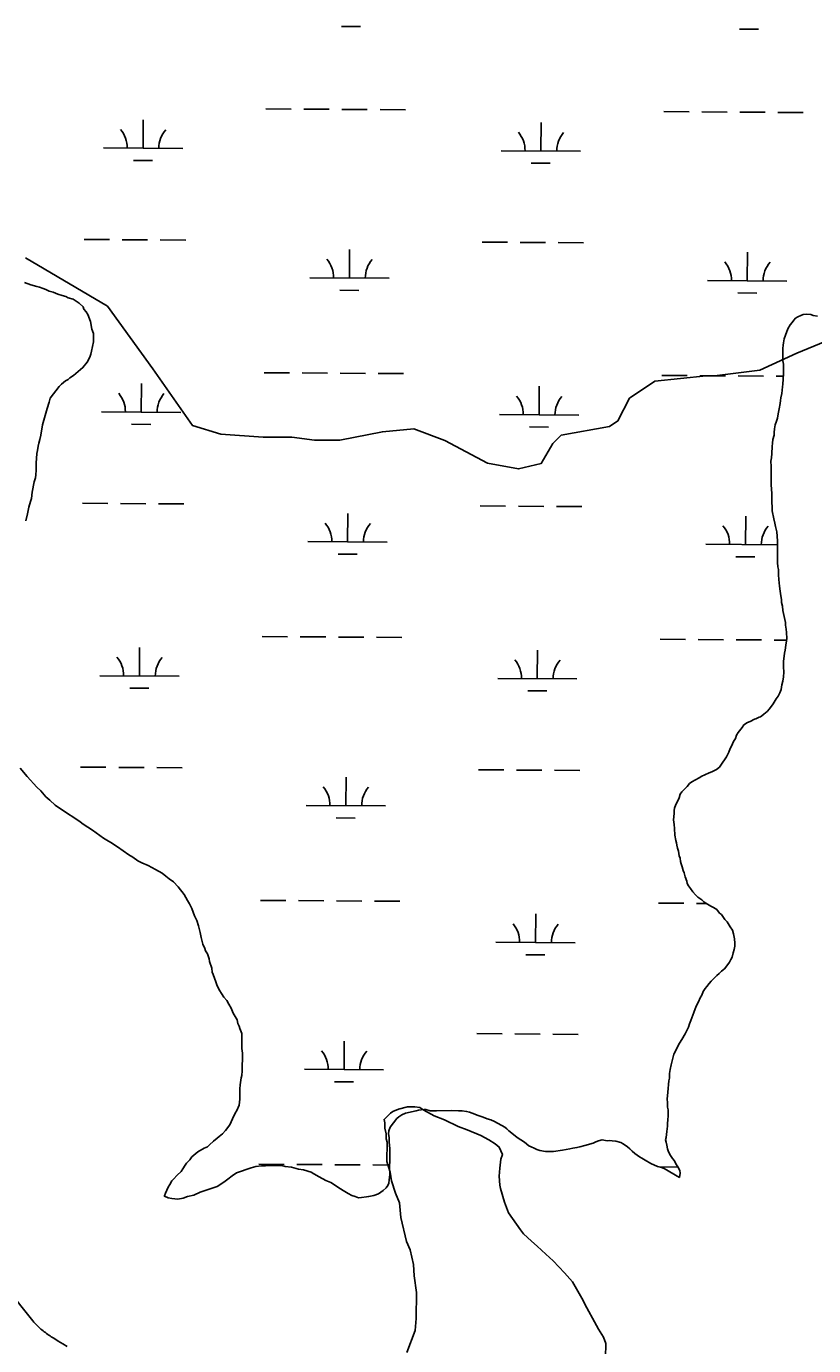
# Model space of a CAD drawing. Extents: x 3172231 to 3210228, y 940198 to 965780.
# Drawn here: x 3180147 to 3181140, y 960446 to 962109 of the extents above; entities that cross this region are included whole.
import ezdxf

# ---------------------------------------------------------------- set-up
doc = ezdxf.new("R2010")
doc.units = 0
for name, color, linetype in [('V-ROAD-CNTR', 7, 'Continuous'), ('V-SITE-VEGE', 7, 'Continuous'), ('V-TOPO-SHOR', 7, 'Continuous'), ('V-WETL-SWMP', 7, 'Continuous')]:
    doc.layers.add(name, color=color, linetype=linetype)

msp = doc.modelspace()

# ---------------------------------------------------------------- linework, layer by layer
at = {"layer": 'V-ROAD-CNTR'}
msp.add_lwpolyline([(3180122.033, 960518.651), (3180155.243, 960477.108), (3180155.243, 960477.108), (3180156.446, 960475.752), (3180157.67, 960474.421), (3180158.918, 960473.108), (3180160.187, 960471.818), (3180161.48, 960470.55), (3180162.794, 960469.307), (3180164.13, 960468.084), (3180165.486, 960466.886), (3180166.864, 960465.71), (3180168.261, 960464.559), (3180169.678, 960463.433), (3180171.115, 960462.333), (3180172.572, 960461.256), (3180174.044, 960460.205), (3180175.537, 960459.179), (3180177.046, 960458.182), (3180178.574, 960457.209), (3180180.116, 960456.263), (3180181.677, 960455.343), (3180181.695, 960455.333), (3180181.695, 960455.333), (3180187.342, 960451.727), (3180193.05, 960448.214), (3180198.813, 960444.8)], dxfattribs=at)
at = {"layer": 'V-SITE-VEGE'}
for points in [[(3180745.637, 960680.937), (3180747.73, 960687.032), (3180743.736, 960696.237), (3180738.678, 960700.358), (3180730.574, 960705.525), (3180720.428, 960710.713), (3180703.174, 960717.999), (3180692.004, 960722.175), (3180674.756, 960730.482), (3180661.556, 960735.696), (3180648.375, 960742.946), (3180643.311, 960746.051), (3180637.205, 960747.122), (3180628.037, 960747.206), (3180616.801, 960744.251), (3180609.641, 960741.259), (3180606.567, 960739.247), (3180598.343, 960731.17), (3180599.326, 960727.084), (3180599.26, 960719.953), (3180601.234, 960712.804), (3180601.179, 960706.69), (3180602.16, 960702.607), (3180601.941, 960678.154), (3180605.898, 960664.87), (3180607.833, 960653.643), (3180612.791, 960638.318), (3180617.774, 960626.044), (3180619.648, 960607.686), (3180626.505, 960577.056), (3180631.508, 960566.822), (3180635.418, 960548.448), (3180636.308, 960534.173), (3180639.174, 960512.751), (3180638.879, 960480.147), (3180637.724, 960464.875), (3180627.287, 960437.456)], [(3180877.888, 960431.126), (3180878.044, 960448.446), (3180875.06, 960456.626), (3180869.039, 960466.868), (3180864.028, 960476.084), (3180853.994, 960493.496), (3180847.992, 960505.778), (3180835.95, 960526.264), (3180825.861, 960537.562), (3180811.736, 960552.974), (3180802.639, 960561.209), (3180791.52, 960571.498), (3180784.446, 960577.675), (3180774.34, 960586.934), (3180770.309, 960592.068), (3180755.219, 960613.601), (3180750.245, 960626.89), (3180745.305, 960644.257), (3180744.324, 960648.343), (3180743.407, 960659.558), (3180744.517, 960669.738), (3180745.637, 960680.937)]]:
    msp.add_lwpolyline(points, dxfattribs=at)
at = {"layer": 'V-TOPO-SHOR'}
msp.add_lwpolyline([(3180145.977, 961817.683), (3180249.616, 961756.584), (3180306.684, 961677.705), (3180356.613, 961606.002), (3180392.376, 961595.177), (3180446.051, 961591.465), (3180481.841, 961591.377), (3180510.463, 961587.727), (3180542.674, 961587.647), (3180596.385, 961598.251), (3180635.762, 961601.733), (3180675.095, 961587.32), (3180728.709, 961558.556), (3180768.06, 961551.3), (3180796.709, 961558.387), (3180811.087, 961583.405), (3180821.85, 961594.115), (3180882.719, 961604.701), (3180893.474, 961611.833), (3180907.86, 961640.429), (3180940.124, 961661.823), (3181004.563, 961668.822), (3181015.3, 961668.795), (3181072.581, 961675.812), (3181119.16, 961697.17), (3181162.152, 961714.959)], dxfattribs=at)
at = {"layer": 'V-WETL-SWMP'}
for p, q in [((3180544.832, 962109.365), (3180568.831, 962109.201)), ((3181046.728, 962105.948), (3181070.728, 962105.785)), ((3180449.278, 962005.373), (3180481.277, 962005.155)), ((3180497.277, 962005.046), (3180529.276, 962004.828)), ((3180545.276, 962004.719), (3180577.275, 962004.502)), ((3180593.274, 962004.393), (3180625.274, 962004.175)), ((3180951.174, 962001.956), (3180983.173, 962001.739)), ((3180999.173, 962001.63), (3181031.172, 962001.412)), ((3181047.172, 962001.303), (3181079.171, 962001.085)), ((3181095.171, 962000.976), (3181127.17, 962000.758)), ((3180294.344, 961955.684), (3180294.589, 961991.683)), ((3180796.24, 961952.268), (3180796.485, 961988.267)), ((3180244.345, 961956.025), (3180344.343, 961955.344)), ((3180746.241, 961952.608), (3180846.239, 961951.927)), ((3180282.239, 961940.335), (3180306.239, 961940.172)), ((3180784.135, 961936.919), (3180808.135, 961936.755)), ((3180220.152, 961840.755), (3180252.151, 961840.537)), ((3180268.151, 961840.428), (3180300.15, 961840.21)), ((3180316.15, 961840.101), (3180348.149, 961839.883)), ((3180722.048, 961837.338), (3180754.047, 961837.12)), ((3180770.047, 961837.011), (3180802.046, 961836.794)), ((3180818.046, 961836.685), (3180850.045, 961836.467)), ((3180554.672, 961792.046), (3180554.917, 961828.046)), ((3181056.568, 961788.63), (3181056.813, 961824.629)), ((3180504.673, 961792.387), (3180604.671, 961791.706)), ((3181006.57, 961788.97), (3181106.567, 961788.29)), ((3180542.567, 961776.698), (3180566.567, 961776.534)), ((3181044.464, 961773.281), (3181068.463, 961773.118)), ((3180447.013, 961672.706), (3180479.012, 961672.488)), ((3180495.012, 961672.379), (3180527.011, 961672.161)), ((3180543.011, 961672.052), (3180575.01, 961671.834)), ((3180591.01, 961671.725), (3180623.009, 961671.507)), ((3180948.91, 961669.289), (3180980.909, 961669.071)), ((3180996.908, 961668.962), (3181028.908, 961668.744)), ((3181044.907, 961668.636), (3181076.907, 961668.418)), ((3181092.906, 961668.309), (3181102.252, 961668.245)), ((3180292.079, 961623.017), (3180292.324, 961659.016)), ((3180793.976, 961619.601), (3180794.221, 961655.6)), ((3180242.081, 961623.357), (3180342.078, 961622.677)), ((3180743.977, 961619.941), (3180843.975, 961619.26)), ((3180279.975, 961607.668), (3180303.974, 961607.505)), ((3180781.871, 961604.252), (3180805.87, 961604.088)), ((3180217.887, 961508.087), (3180249.887, 961507.87)), ((3180265.886, 961507.761), (3180297.885, 961507.543)), ((3180313.885, 961507.434), (3180345.884, 961507.216)), ((3180719.784, 961504.671), (3180751.783, 961504.453)), ((3180767.783, 961504.344), (3180799.782, 961504.126)), ((3180815.781, 961504.017), (3180847.781, 961503.8)), ((3180552.407, 961459.379), (3180552.653, 961495.378)), ((3181054.304, 961455.963), (3181054.549, 961491.962)), ((3180502.409, 961459.72), (3180602.406, 961459.039)), ((3181004.305, 961456.303), (3181094.739, 961455.687)), ((3180540.303, 961444.03), (3180564.302, 961443.867)), ((3181042.199, 961440.614), (3181066.199, 961440.45)), ((3180444.749, 961340.038), (3180476.748, 961339.82)), ((3180492.748, 961339.712), (3180524.747, 961339.494)), ((3180540.746, 961339.385), (3180572.746, 961339.167)), ((3180588.745, 961339.058), (3180620.745, 961338.84)), ((3180946.645, 961336.622), (3180978.644, 961336.404)), ((3180994.644, 961336.295), (3181026.643, 961336.077)), ((3181042.643, 961335.968), (3181074.642, 961335.75)), ((3181090.642, 961335.642), (3181106.167, 961335.536)), ((3180289.815, 961290.35), (3180290.06, 961326.349)), ((3180791.711, 961286.933), (3180791.956, 961322.932)), ((3180239.816, 961290.69), (3180339.814, 961290.009)), ((3180741.712, 961287.274), (3180841.71, 961286.593)), ((3180277.71, 961275.001), (3180301.71, 961274.837)), ((3180779.606, 961271.584), (3180803.606, 961271.421)), ((3180215.623, 961175.42), (3180247.622, 961175.202)), ((3180263.622, 961175.093), (3180295.621, 961174.876)), ((3180311.621, 961174.767), (3180343.62, 961174.549)), ((3180717.519, 961172.004), (3180749.518, 961171.786)), ((3180765.518, 961171.677), (3180797.517, 961171.459)), ((3180813.517, 961171.35), (3180845.516, 961171.132)), ((3180550.143, 961126.712), (3180550.388, 961162.711)), ((3180500.144, 961127.052), (3180600.142, 961126.372)), ((3180538.038, 961111.363), (3180562.038, 961111.2)), ((3180442.484, 961007.371), (3180474.483, 961007.153)), ((3180490.483, 961007.044), (3180522.482, 961006.826)), ((3180538.482, 961006.717), (3180570.481, 961006.5)), ((3180586.481, 961006.391), (3180618.48, 961006.173)), ((3180944.38, 961003.954), (3180976.38, 961003.737)), ((3180992.379, 961003.628), (3181004.306, 961003.547)), ((3180789.447, 960954.266), (3180789.692, 960990.265)), ((3180739.448, 960954.606), (3180839.445, 960953.926)), ((3180777.342, 960938.917), (3180801.341, 960938.754)), ((3180715.255, 960839.336), (3180747.254, 960839.119)), ((3180763.253, 960839.01), (3180795.253, 960838.792)), ((3180811.252, 960838.683), (3180843.252, 960838.465)), ((3180547.878, 960794.045), (3180548.123, 960830.044)), ((3180497.88, 960794.385), (3180597.877, 960793.704)), ((3180535.774, 960778.696), (3180559.773, 960778.532)), ((3180440.22, 960674.704), (3180472.219, 960674.486)), ((3180488.218, 960674.377), (3180520.218, 960674.159)), ((3180536.217, 960674.05), (3180568.217, 960673.832)), ((3180584.216, 960673.723), (3180605.425, 960673.579)), ((3180945.237, 960671.266), (3180969.226, 960671.103))]:
    msp.add_line(p, q, dxfattribs=at)
for points in [[(3180162.838, 961584.016), (3180164.309, 961588.475), (3180165.281, 961593.922), (3180167.715, 961606.799), (3180170.161, 961615.716), (3180171.627, 961621.66), (3180173.588, 961627.605), (3180176.037, 961635.532), (3180177.012, 961640.485), (3180188.348, 961655.369), (3180191.308, 961658.348), (3180196.74, 961662.325), (3180199.703, 961664.314), (3180202.172, 961666.302), (3180206.617, 961669.286), (3180218.464, 961679.223), (3180223.886, 961686.169), (3180227.332, 961692.12), (3180228.309, 961696.082), (3180229.286, 961700.045), (3180231.725, 961711.436), (3180231.711, 961715.891), (3180231.69, 961722.325), (3180229.693, 961727.763), (3180228.178, 961737.162), (3180224.685, 961746.06), (3180222.694, 961749.519), (3180219.714, 961752.974), (3180218.714, 961755.94), (3180213.751, 961760.379), (3180206.311, 961765.305), (3180199.87, 961767.264), (3180196.896, 961768.739), (3180192.437, 961770.21), (3180186.988, 961771.678), (3180181.04, 961774.133), (3180176.086, 961775.602), (3180171.625, 961777.568), (3180168.156, 961779.042), (3180163.697, 961780.512), (3180160.229, 961781.491), (3180152.799, 961783.447), (3180144.87, 961786.392)], [(3181145.294, 961744.043), (3181139.847, 961745.016), (3181136.874, 961745.996), (3181131.428, 961746.474), (3181126.975, 961745.965), (3181124.008, 961744.966), (3181120.55, 961742.975), (3181117.585, 961741.48), (3181115.118, 961738.998), (3181113.148, 961736.022), (3181110.683, 961733.044), (3181107.729, 961728.085), (3181104.785, 961720.157), (3181103.315, 961715.203), (3181102.341, 961710.25), (3181101.856, 961707.279), (3181101.374, 961703.318), (3181101.389, 961698.368), (3181101.403, 961693.914), (3181101.424, 961687.48), (3181102.426, 961683.523), (3181102.437, 961680.059), (3181102.452, 961675.604), (3181102.466, 961671.15), (3181101.991, 961664.714), (3181101.517, 961658.278), (3181101.033, 961654.812), (3181100.07, 961646.395), (3181099.097, 961640.947), (3181098.614, 961637.481), (3181098.13, 961634.015), (3181096.667, 961627.081), (3181095.697, 961620.644), (3181094.725, 961615.196), (3181093.251, 961611.727), (3181091.782, 961606.772), (3181090.808, 961601.82), (3181090.327, 961597.364), (3181090.338, 961593.899), (3181088.871, 961588.45), (3181088.39, 961583.994), (3181087.909, 961579.538), (3181087.443, 961570.628), (3181086.965, 961565.182), (3181086.483, 961561.22), (3181086.505, 961554.291), (3181086.522, 961548.847), (3181086.56, 961536.968), (3181086.574, 961532.514), (3181087.094, 961524.596), (3181087.599, 961521.628), (3181087.622, 961514.204), (3181087.64, 961508.76), (3181088.15, 961503.812), (3181088.168, 961498.367)], [(3180146.322, 961485.963), (3180148.768, 961494.88), (3180150.226, 961503.299), (3180152.184, 961510.234), (3180153.656, 961514.199), (3180154.621, 961522.121), (3180157.055, 961534.997), (3180158.524, 961539.951), (3180159.006, 961543.913), (3180159.482, 961549.853), (3180159.471, 961553.318), (3180159.454, 961558.762), (3180160.406, 961570.644), (3180161.383, 961574.607), (3180161.861, 961580.053), (3180162.838, 961584.016)], [(3181088.168, 961498.367), (3181090.179, 961488.475), (3181091.186, 961483.034), (3181092.19, 961478.582), (3181093.696, 961472.153), (3181094.722, 961460.772), (3181094.746, 961453.348), (3181094.764, 961447.409), (3181094.794, 961438.005), (3181094.809, 961433.55), (3181095.321, 961428.108), (3181095.827, 961424.645), (3181095.838, 961421.18), (3181095.849, 961417.715), (3181096.363, 961411.778), (3181097.38, 961403.367), (3181097.893, 961397.429), (3181098.902, 961391.493), (3181099.908, 961386.547), (3181099.919, 961383.082), (3181100.925, 961378.136), (3181101.437, 961372.693), (3181102.438, 961369.232), (3181104.949, 961357.856), (3181104.96, 961354.391), (3181105.47, 961349.443), (3181105.98, 961344.99), (3181106.498, 961337.568), (3181106.013, 961334.597), (3181105.04, 961329.149), (3181104.566, 961322.713), (3181103.587, 961319.246), (3181103.105, 961315.284), (3181102.135, 961308.847), (3181102.146, 961305.382), (3181102.157, 961301.918), (3181102.674, 961294.99), (3181102.198, 961289.049), (3181101.226, 961283.602), (3181100.25, 961279.144), (3181099.279, 961273.202), (3181097.807, 961269.237), (3181095.346, 961264.775), (3181092.883, 961261.303), (3181089.437, 961255.352), (3181084.508, 961248.902), (3181081.549, 961245.428), (3181077.601, 961241.951), (3181075.132, 961239.963), (3181073.156, 961238.967), (3181071.673, 961238.467), (3181067.224, 961236.473), (3181065.741, 961235.974), (3181060.306, 961232.987), (3181056.846, 961231.491), (3181052.401, 961228.507), (3181049.936, 961225.53), (3181045.007, 961219.08), (3181043.038, 961215.609), (3181041.566, 961211.644), (3181039.104, 961207.677), (3181036.648, 961201.73), (3181035.173, 961198.755), (3181033.207, 961194.295), (3181030.257, 961188.346), (3181023.361, 961177.93), (3181021.389, 961175.449), (3181017.934, 961172.468), (3181012.004, 961169.48), (3181008.544, 961167.984), (3181003.107, 961165.492), (3180999.152, 961163.994), (3180995.694, 961162.004), (3180991.248, 961159.515), (3180986.801, 961157.026), (3180983.839, 961154.542), (3180980.881, 961151.067), (3180977.427, 961147.592), (3180973.973, 961144.116), (3180972.003, 961141.14), (3180970.533, 961136.681), (3180968.567, 961132.22), (3180966.6, 961128.254), (3180964.634, 961123.794), (3180964.149, 961120.822), (3180964.161, 961116.863), (3180963.692, 961108.942), (3180964.205, 961103.004), (3180964.716, 961098.057), (3180965.238, 961089.644), (3180966.25, 961082.718), (3180967.249, 961079.752), (3180967.754, 961076.784), (3180968.755, 961073.322), (3180969.757, 961069.366), (3180970.766, 961063.43), (3180971.765, 961060.463), (3180972.273, 961056.505), (3180973.272, 961053.539), (3180974.275, 961049.582), (3180975.774, 961045.132)], [(3180367.753, 960960.539), (3180366.247, 960966.969), (3180364.241, 960975.377), (3180362.24, 960981.805), (3180359.252, 960987.734), (3180355.757, 960997.127), (3180352.769, 961003.057), (3180350.281, 961007.009), (3180346.297, 961014.915), (3180338.842, 961024.296), (3180332.883, 961030.711), (3180327.426, 961034.653), (3180322.96, 961038.103), (3180318.495, 961041.554), (3180310.065, 961046.477), (3180300.645, 961051.396), (3180292.715, 961054.835), (3180287.758, 961057.294), (3180281.309, 961061.728), (3180276.35, 961064.682), (3180261.964, 961075.03), (3180253.533, 961080.448), (3180248.574, 961083.402), (3180244.606, 961085.864), (3180239.646, 961089.313), (3180230.716, 961095.719), (3180218.813, 961103.6), (3180214.844, 961106.557), (3180206.907, 961111.976), (3180198.972, 961116.9), (3180183.596, 961127.245), (3180176.646, 961133.657), (3180171.683, 961138.096), (3180165.225, 961145.5), (3180160.261, 961149.938), (3180148.338, 961163.759), (3180139.396, 961174.124)], [(3180975.774, 961045.132), (3180976.773, 961042.166), (3180978.274, 961037.221), (3180980.271, 961031.783), (3180980.775, 961028.815), (3180982.269, 961025.85), (3180984.755, 961022.393), (3180987.739, 961017.948), (3180991.215, 961014.495), (3180994.194, 961011.535), (3180999.154, 961008.086), (3181001.637, 961005.619), (3181004.118, 961003.647), (3181010.563, 961000.203), (3181014.034, 960998.234), (3181018.001, 960995.772), (3181021.48, 960991.329), (3181023.961, 960989.357), (3181026.447, 960985.9), (3181028.435, 960983.432), (3181031.414, 960980.472), (3181034.899, 960974.048), (3181037.883, 960969.603), (3181039.382, 960965.154), (3181040.392, 960958.722), (3181040.904, 960953.28), (3181040.915, 960949.815), (3181039.94, 960945.357), (3181038.962, 960941.395), (3181037.495, 960935.946), (3181036.02, 960932.971), (3181034.051, 960929.5), (3181032.081, 960926.524), (3181027.643, 960921.066), (3181024.188, 960918.085), (3181021.228, 960915.106), (3181018.266, 960912.622), (3181013.824, 960908.648), (3181010.864, 960905.669), (3181008.399, 960902.691), (3181005.442, 960898.722), (3181003.47, 960896.241), (3181001.008, 960892.274), (3180999.042, 960887.813), (3180997.074, 960884.342), (3180995.11, 960879.387), (3180992.649, 960874.924), (3180990.683, 960870.463), (3180989.213, 960866.004), (3180987.739, 960862.535), (3180986.76, 960859.067), (3180985.285, 960856.093), (3180983.814, 960851.634), (3180982.342, 960847.669), (3180978.409, 960839.243), (3180973.978, 960831.804), (3180971.023, 960827.34), (3180969.548, 960824.366), (3180967.58, 960820.4), (3180964.138, 960813.46), (3180962.669, 960808.506), (3180960.716, 960800.085), (3180959.25, 960794.141), (3180958.276, 960789.189), (3180958.295, 960783.249), (3180957.811, 960779.783), (3180956.372, 960765.425), (3180955.891, 960760.969), (3180955.409, 960757.008), (3180955.919, 960752.06), (3180955.937, 960746.616), (3180956.938, 960743.154), (3180956.958, 960736.72), (3180956.485, 960729.789), (3180956, 960726.818), (3180956.012, 960722.859), (3180955.045, 960715.926), (3180954.562, 960711.965), (3180954.078, 960708.499), (3180953.593, 960705.528), (3180954.097, 960702.56), (3180955.1, 960698.603), (3180956.104, 960694.152), (3180957.106, 960690.196), (3180959.595, 960685.749), (3180962.083, 960681.797), (3180964.567, 960678.836), (3180966.558, 960675.377), (3180969.045, 960671.426), (3180971.534, 960666.979), (3180972.04, 960663.516), (3180971.067, 960658.068), (3180951.728, 960669.391), (3180948.26, 960670.369), (3180943.306, 960671.839), (3180934.88, 960675.771), (3180927.938, 960679.709), (3180923.475, 960682.169), (3180920.5, 960684.14), (3180914.548, 960688.08), (3180911.568, 960691.04)], [(3180412.253, 960663.713), (3180406.82, 960660.231), (3180401.39, 960655.759), (3180396.452, 960652.278), (3180388.055, 960646.807), (3180366.301, 960639.314), (3180358.393, 960635.824), (3180350.48, 960633.819), (3180345.042, 960631.822), (3180338.116, 960630.81), (3180330.69, 960631.281), (3180326.233, 960632.257), (3180321.277, 960634.221), (3180321.275, 960634.716), (3180322.749, 960638.185), (3180326.19, 960645.62), (3180328.159, 960649.091), (3180330.619, 960653.554), (3180332.591, 960656.035), (3180337.525, 960661), (3180342.46, 960665.47), (3180344.429, 960668.941), (3180347.384, 960673.405), (3180349.356, 960675.886), (3180353.302, 960680.353), (3180355.765, 960683.826), (3180358.232, 960686.308), (3180363.664, 960690.285), (3180371.569, 960694.765), (3180375.522, 960696.757), (3180377.989, 960699.24), (3180383.419, 960703.712), (3180387.861, 960707.685), (3180390.329, 960709.673), (3180394.773, 960713.152), (3180398.225, 960717.122), (3180403.645, 960724.564), (3180407.086, 960731.999), (3180410.529, 960738.939), (3180412.498, 960742.41), (3180415.445, 960749.349), (3180416.412, 960756.776), (3180416.397, 960761.23), (3180416.371, 960769.644), (3180416.85, 960774.595), (3180417.821, 960780.538), (3180418.306, 960783.509), (3180418.792, 960786.48), (3180419.268, 960792.421), (3180419.253, 960796.876), (3180419.709, 960809.251), (3180419.692, 960814.695), (3180419.178, 960820.633), (3180419.167, 960824.098), (3180419.151, 960829.047), (3180419.118, 960839.441), (3180416.623, 960845.867), (3180415.623, 960848.834), (3180414.127, 960852.294), (3180413.123, 960856.745), (3180408.147, 960865.143), (3180405.652, 960871.57), (3180402.667, 960876.51), (3180400.178, 960880.956), (3180396.204, 960885.398), (3180393.22, 960889.843), (3180391.229, 960893.301), (3180387.744, 960899.725), (3180386.244, 960904.669), (3180382.749, 960914.062), (3180381.75, 960917.029), (3180381.239, 960921.976), (3180378.242, 960930.381), (3180377.737, 960933.844), (3180375.738, 960939.777), (3180373.251, 960943.729), (3180372.251, 960946.695), (3180369.759, 960952.132), (3180367.753, 960960.539)], [(3180911.568, 960691.04), (3180908.589, 960694.001), (3180905.612, 960696.466), (3180900.155, 960700.408), (3180897.18, 960701.883), (3180890.74, 960703.843), (3180886.284, 960704.323), (3180883.313, 960704.809), (3180879.85, 960704.303), (3180873.412, 960705.272), (3180868.961, 960704.268), (3180865.501, 960702.772), (3180862.041, 960701.277), (3180851.657, 960698.274), (3180845.227, 960696.768), (3180841.766, 960695.768), (3180836.325, 960694.76), (3180832.862, 960694.254), (3180823.464, 960692.245), (3180812.085, 960690.723), (3180807.136, 960690.708), (3180802.186, 960690.692), (3180794.757, 960692.153), (3180791.29, 960693.132), (3180787.819, 960695.101), (3180783.854, 960696.573), (3180780.88, 960698.048), (3180775.421, 960702.485), (3180766.494, 960708.396), (3180759.547, 960713.819), (3180755.578, 960716.776), (3180753.095, 960719.243), (3180750.614, 960721.214), (3180737.722, 960728.598), (3180733.261, 960730.563), (3180728.307, 960732.032), (3180723.352, 960733.996), (3180715.92, 960736.447), (3180712.945, 960737.923), (3180706.008, 960740.375), (3180702.54, 960741.354), (3180697.094, 960741.832), (3180692.145, 960741.816), (3180683.234, 960742.283), (3180664.427, 960742.223), (3180656.508, 960742.197), (3180651.058, 960743.665), (3180649.079, 960743.659), (3180645.121, 960743.151), (3180641.658, 960742.645), (3180638.69, 960742.141), (3180625.336, 960739.128), (3180620.887, 960737.134), (3180616.936, 960734.647), (3180614.469, 960732.165), (3180606.09, 960721.249), (3180604.619, 960716.79), (3180604.137, 960712.829), (3180604.646, 960708.376), (3180604.665, 960702.436), (3180605.68, 960694.521), (3180605.694, 960690.066), (3180605.708, 960685.612), (3180605.724, 960680.662), (3180605.264, 960669.772), (3180605.782, 960662.349), (3180605.302, 960657.893), (3180604.816, 960654.922), (3180604.334, 960650.961), (3180603.353, 960647.988), (3180600.888, 960645.011), (3180597.434, 960641.535), (3180591.508, 960637.556), (3180585.576, 960635.063), (3180579.145, 960634.052), (3180576.177, 960633.548), (3180569.746, 960632.538), (3180566.281, 960632.527), (3180561.822, 960633.997), (3180557.858, 960635.469), (3180552.901, 960637.928), (3180548.933, 960640.39), (3180541.495, 960644.821), (3180534.55, 960649.749), (3180531.079, 960651.717), (3180525.132, 960654.173), (3180516.704, 960658.601), (3180509.762, 960662.538), (3180506.291, 960664.507), (3180496.878, 960667.447), (3180490.44, 960668.416), (3180481.523, 960670.863), (3180473.601, 960671.827), (3180470.628, 960672.808), (3180463.698, 960673.28), (3180455.283, 960673.254), (3180448.851, 960672.738), (3180443.901, 960672.722), (3180436.48, 960671.709), (3180430.546, 960670.205), (3180412.253, 960663.713)]]:
    msp.add_lwpolyline(points, dxfattribs=at)
for centre, start, end in [((3180239.106, 961956.535), 358.838165, 40.381824), ((3180349.589, 961955.783), 138.838162, 180.381821), ((3180741.002, 961953.119), 358.838165, 40.381824), ((3180851.485, 961952.367), 138.838162, 180.381821), ((3180499.434, 961792.897), 358.838165, 40.381824), ((3180609.917, 961792.145), 138.838162, 180.381821), ((3181001.33, 961789.481), 358.838165, 40.381824), ((3181111.813, 961788.729), 138.838162, 180.381821), ((3180236.841, 961623.868), 358.838165, 40.381824), ((3180347.324, 961623.116), 138.838162, 180.381821), ((3180738.737, 961620.451), 358.838165, 40.381824), ((3180849.221, 961619.699), 138.838162, 180.381821), ((3180497.169, 961460.23), 358.838165, 40.381824), ((3180607.652, 961459.478), 138.838162, 180.381821), ((3180999.065, 961456.814), 358.838165, 40.381824), ((3181109.549, 961456.061), 138.838162, 180.381821), ((3180234.576, 961291.201), 358.838165, 40.381824), ((3180345.06, 961290.448), 138.838162, 180.381821), ((3180736.473, 961287.784), 358.838165, 40.381824), ((3180846.956, 961287.032), 138.838162, 180.381821), ((3180494.905, 961127.563), 358.838165, 40.381824), ((3180605.388, 961126.811), 138.838162, 180.381821), ((3180734.208, 960955.117), 358.838165, 40.381824), ((3180844.692, 960954.365), 138.838162, 180.381821), ((3180492.64, 960794.895), 358.838165, 40.381824), ((3180603.123, 960794.143), 138.838162, 180.381821)]:
    msp.add_arc(centre, 35.246, start, end, dxfattribs=at)

doc.saveas('drawing.dxf')
